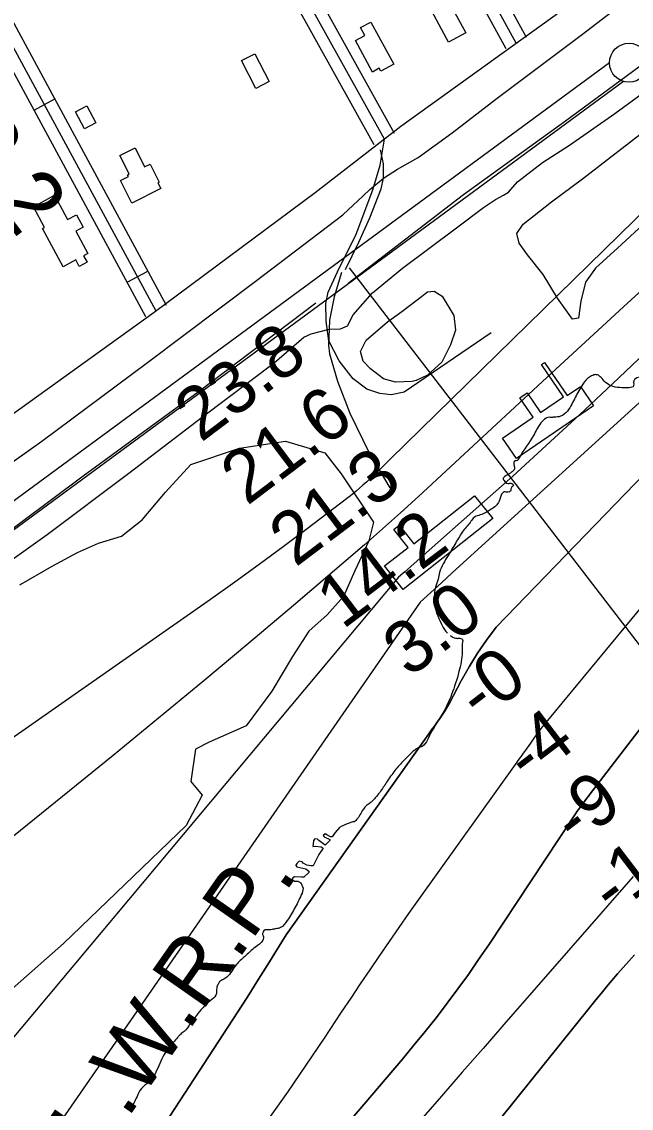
# Model space of a CAD drawing. Extents: x 3445503 to 3483459, y 540493 to 566012.
# Drawn here: x 3478909 to 3479688, y 555953 to 557341 of the extents above; entities that cross this region are included whole.
import ezdxf

# ---------------------------------------------------------------- set-up
doc = ezdxf.new("R2010")
doc.units = 0
for name, color, linetype in [('V-BLDG-OTLN', 7, 'Continuous'), ('V-CHAN-DOCK', 7, 'Continuous'), ('V-FLOD-BASE', 7, 'Continuous'), ('V-LEVE-TOET', 7, 'Continuous'), ('V-RIVR-EDGE', 7, 'Continuous'), ('V-RIVR-RANG', 7, 'Continuous'), ('V-RIVR-RANG-IDEN', 7, 'Continuous'), ('V-ROAD-CNTR', 7, 'Continuous'), ('V-SITE-VEGE', 7, 'Continuous'), ('V-SURV-LINE', 7, 'Continuous'), ('V-TOPO-DPTH', 7, 'Continuous'), ('V-TOPO-MINR', 7, 'Continuous'), ('V-TOPO-WATR', 7, 'Continuous'), ('V-TOPO-WATR-IDEN', 7, 'Continuous')]:
    doc.layers.add(name, color=color, linetype=linetype)

msp = doc.modelspace()

# ---------------------------------------------------------------- linework, layer by layer
at = {"layer": 'V-BLDG-OTLN'}
for points in [[(3479445.6, 557383.7), (3479476.1, 557327.2), (3479454.2, 557315.4), (3479423.7, 557371.9)], [(3479354.9, 557341.1), (3479384.1, 557287.4), (3479367.6, 557278.4), (3479365.7, 557281.9), (3479356.9, 557277.1), (3479335.1, 557317.3), (3479347.1, 557323.9), (3479341.6, 557333.9)], [(3479206.8, 557300.6), (3479225.1, 557265), (3479208, 557256.2), (3479189.7, 557291.8)], [(3478991.8, 557233.8), (3479003.3, 557212.2), (3478988.7, 557204.4), (3478977.2, 557226.1)], [(3479053.5, 557180.4), (3479065.7, 557156), (3479072.9, 557159.6), (3479084.5, 557136.4), (3479082.8, 557135.6), (3479086.5, 557128.2), (3479049.2, 557109.6), (3479034.8, 557138.5), (3479045.1, 557143.6), (3479044, 557145.9), (3479046, 557146.9), (3479034.1, 557170.7)], [(3478961.6, 557028.3), (3478935.2, 557077.2), (3478937.8, 557078.6), (3478923.6, 557104.9), (3478950.6, 557119.6), (3478967.3, 557088.7), (3478978.5, 557094.8), (3478987.2, 557078.7), (3478978, 557073.7), (3478993.3, 557045.3), (3478987.8, 557042.3), (3478992.3, 557034), (3478982.2, 557028.5), (3478977.6, 557037)]]:
    msp.add_lwpolyline(points, close=True, dxfattribs=at)
at = {"layer": 'V-CHAN-DOCK'}
for points in [[(3479639.6, 556850.7), (3479541, 556783.2), (3479523.2, 556809.2), (3479562.5, 556836.1), (3479545.4, 556861), (3479554.5, 556867.2), (3479571.8, 556842), (3479601.3, 556862.2), (3479573.1, 556903.3), (3479576.9, 556905.9), (3479605.8, 556863.8), (3479622.7, 556875.4)], [(3479511, 556706.6), (3479396.2, 556615.8), (3479372.4, 556645.9), (3479402.4, 556669.7), (3479384.1, 556692.7), (3479390.9, 556698), (3479409.8, 556674.2), (3479487.3, 556735.5)]]:
    msp.add_lwpolyline(points, close=True, dxfattribs=at)
msp.add_lwpolyline([(3479511, 556706.6), (3479396.2, 556615.8), (3479372.4, 556645.9), (3479402.4, 556669.7), (3479384.1, 556692.7), (3479390.9, 556698), (3479409.8, 556674.2), (3479487.3, 556735.5), (3479511, 556706.6)], dxfattribs=at)
at = {"layer": 'V-FLOD-BASE'}
for points in [[(3480316, 557775), (3480301.9, 557763.3), (3480146.5, 557640.4), (3479977.8, 557501.7), (3479820.3, 557377.4), (3479705.6, 557289.4), (3479603.5, 557214.4), (3479473.4, 557120.3), (3479325.8, 557007)], [(3479284.6, 556981.8), (3479134.2, 556867.9), (3478987.3, 556760.8), (3478906.2, 556700.1), (3478821.6, 556637.3)]]:
    msp.add_lwpolyline(points, dxfattribs=at)
at = {"layer": 'V-LEVE-TOET'}
for points in [[(3479370.9, 557141.6), (3479389, 557153.2), (3479415.5, 557168.1), (3479458.9, 557199.5), (3479514.8, 557242.5), (3479625.3, 557325.7), (3479705.8, 557387.8), (3479817.7, 557476.5), (3479987.7, 557598.7), (3480089.3, 557677.4), (3480217.7, 557782.8)], [(3478818.3, 556598.7), (3478941.3, 556686), (3479045.5, 556764.4), (3479139.9, 556836.7), (3479231.5, 556905.6), (3479269.3, 556938.4), (3479278.4, 556942.5), (3479301.5, 556948.4), (3479316.1, 556949), (3479325.1, 556953), (3479332.2, 556966.8), (3479356.8, 556994.9), (3479395.3, 557026.3), (3479464.5, 557078.1), (3479498.8, 557104.1), (3479514.2, 557114.3), (3479524.6, 557119.7), (3479530.9, 557123.8), (3479542.2, 557136.8), (3479574.3, 557161.4), (3479608.6, 557183.8), (3479666.6, 557224), (3479706.4, 557253.3)], [(3478817.7, 556720.4), (3478885.6, 556770.9), (3478934.5, 556805.6), (3479069.4, 556905.9), (3479208.6, 557010.9), (3479319.1, 557094.8), (3479345, 557118.8), (3479353.4, 557127), (3479370.9, 557141.6)]]:
    msp.add_lwpolyline(points, dxfattribs=at)
at = {"layer": 'V-RIVR-EDGE'}
for p, q in [((3479315, 556311.6), (3479309.4, 556305.3)), ((3479318, 556313.5), (3479315, 556311.6)), ((3479324.7, 556316.5), (3479318, 556313.5)), ((3479331.7, 556318.8), (3479324.7, 556316.5)), ((3479283.3, 556297.2), (3479281.8, 556295)), ((3479286.7, 556296.8), (3479283.3, 556297.2)), ((3479288.5, 556294.9), (3479286.7, 556296.8)), ((3479296.4, 556303.5), (3479293.8, 556301.6)), ((3479293.8, 556301.6), (3479295.2, 556299.8)), ((3479295.2, 556299.8), (3479302.3, 556296.4)), ((3479298.6, 556302.4), (3479296.4, 556303.5)), ((3479303.4, 556299.7), (3479298.6, 556302.4)), ((3479302.3, 556296.4), (3479302.3, 556294.9)), ((3479305.3, 556299.7), (3479303.4, 556299.7)), ((3479309.4, 556305.3), (3479305.3, 556299.7)), ((3479281.1, 556290.5), (3479280.7, 556287.5)), ((3479280.7, 556287.5), (3479284, 556287.9)), ((3479281.8, 556295), (3479281.1, 556290.5)), ((3479284, 556287.9), (3479291.5, 556287.1)), ((3479296.3, 556289.3), (3479288.5, 556294.9)), ((3479294.1, 556285.2), (3479288.5, 556277.1)), ((3479291.5, 556287.1), (3479294.1, 556285.2)), ((3479302.3, 556294.9), (3479296.3, 556289.3)), ((3479263.1, 556268.6), (3479260.9, 556266.3)), ((3479266.9, 556267.8), (3479263.1, 556268.6)), ((3479268.3, 556265.9), (3479266.9, 556267.8)), ((3479288.5, 556277.1), (3479281, 556262.6)), ((3479260.9, 556266.3), (3479259, 556263.7)), ((3479259, 556263.7), (3479259, 556263)), ((3479259, 556263), (3479260.5, 556261.5)), ((3479260.5, 556261.5), (3479271.7, 556258.9)), ((3479273.2, 556263.7), (3479268.3, 556265.9)), ((3479275.8, 556254), (3479269.4, 556248.4)), ((3479271.7, 556258.9), (3479275.8, 556255.9)), ((3479278, 556262.6), (3479273.2, 556263.7)), ((3479275.8, 556255.9), (3479275.8, 556254)), ((3479281, 556262.6), (3479278, 556262.6)), ((3479255.3, 556247.3), (3479254.5, 556245.1)), ((3479254.5, 556245.1), (3479257.5, 556243.2)), ((3479257.1, 556248.5), (3479255.3, 556247.3)), ((3479266.1, 556248.1), (3479257.1, 556248.5)), ((3479257.5, 556243.2), (3479261.6, 556243.2)), ((3479261.6, 556243.2), (3479265.3, 556241)), ((3479265.3, 556241), (3479268.3, 556234.3)), ((3479269.4, 556248.4), (3479266.1, 556248.1)), ((3479268.3, 556234.3), (3479267.1, 556227.9))]:
    msp.add_line(p, q, dxfattribs=at)
for points in [[(3479727.6, 556870.1), (3479712.7, 556883.5), (3479709, 556886.9), (3479702.3, 556888), (3479696.7, 556886.9), (3479691.1, 556882.5), (3479690, 556875), (3479686.6, 556873.9), (3479683.3, 556873.5), (3479675.5, 556873.6), (3479664.7, 556875.1), (3479658.7, 556877.7), (3479651.7, 556884), (3479646.8, 556888.9), (3479642, 556890.4), (3479640.1, 556890), (3479634.2, 556887.4), (3479625.9, 556878.1), (3479620.7, 556869.6), (3479611.7, 556852.8), (3479606.1, 556843.6), (3479597.5, 556837.2), (3479589.3, 556836.1), (3479584.5, 556835.8), (3479581.1, 556835.8), (3479578.9, 556834.7), (3479572.2, 556828.7), (3479562.8, 556812.7), (3479544.5, 556784.1), (3479540.8, 556780.4), (3479538.9, 556780.4), (3479537.8, 556778.2), (3479537.8, 556775.6), (3479538.5, 556771.1), (3479538.1, 556768.9), (3479535.5, 556766.3), (3479531.1, 556763.3), (3479524.7, 556758.8), (3479524, 556757.3), (3479525.1, 556755.1), (3479526.9, 556752.5), (3479530.3, 556751.4), (3479535.1, 556751.4), (3479537, 556749.1), (3479535.9, 556747.6), (3479534, 556744.7), (3479534, 556742.4), (3479528.8, 556740.2), (3479525, 556740.6), (3479522.8, 556738.7), (3479520.5, 556733.9), (3479518.7, 556728.7), (3479514.6, 556722.7), (3479508.6, 556718.3), (3479494.8, 556711.2), (3479487, 556707.9), (3479482.9, 556703.1), (3479473.1, 556690.8), (3479463.4, 556675.5), (3479453.7, 556659.2), (3479442.8, 556637.6), (3479441, 556629), (3479437.6, 556619), (3479436.4, 556603.7), (3479437.9, 556588.8), (3479443.4, 556575.4), (3479449, 556564.6), (3479452.8, 556560.2)], [(3479456.2, 556557.2), (3479460.5, 556554.5), (3479465.7, 556553.4), (3479469.8, 556553.4), (3479472.1, 556551.9), (3479472, 556548.9), (3479471.6, 556536.2), (3479467.5, 556510.9), (3479458.1, 556481.5), (3479448, 556459.9), (3479431.2, 556431.7), (3479418.1, 556414.2), (3479415.8, 556413.4), (3479411, 556410.5), (3479397.2, 556397.5), (3479385.6, 556384.5), (3479375.1, 556369.6), (3479366.2, 556356.6), (3479360.6, 556349.5), (3479356.1, 556345.1), (3479352, 556341.7), (3479347.1, 556337.6), (3479343.8, 556332.8), (3479340, 556326.1), (3479335.5, 556320.5), (3479333.7, 556319), (3479331.7, 556318.8)], [(3479267.1, 556227.9), (3479258.2, 556209.7), (3479248.1, 556193), (3479239.5, 556183.7), (3479233.1, 556182.2), (3479227.2, 556181.1), (3479219.7, 556180.8), (3479218.6, 556180.4), (3479217.1, 556177.8), (3479216.3, 556174.8), (3479217.1, 556173.3), (3479217.5, 556170.7), (3479216.7, 556167.7), (3479207.4, 556158.8), (3479193.6, 556146.6), (3479182.7, 556136.2), (3479170.8, 556120.5), (3479165.5, 556117.2), (3479162.2, 556115.3), (3479160.3, 556112.4), (3479158.1, 556107.5), (3479157.7, 556102), (3479156.9, 556097.5), (3479149.5, 556090.1), (3479131.9, 556071.5), (3479124.1, 556061.1)], [(3479124.1, 556061.1), (3479116.2, 556051), (3479111.4, 556047.3), (3479109.1, 556044.7), (3479103.9, 556038.8), (3479092.3, 556024.3), (3479081.1, 556001.2), (3479071, 555986), (3479061.7, 555978.2), (3479056, 555967.7), (3479048.2, 555952.9)]]:
    msp.add_spline(points, degree=3, dxfattribs=at)
at = {"layer": 'V-RIVR-RANG'}
msp.add_line((3479327.1, 557026.8), (3480058.7, 556075.5), dxfattribs=at)
at = {"layer": 'V-ROAD-CNTR'}
for p, q in [((3478924.4, 557228.4), (3478950.8, 557242.7)), ((3479043.3, 557008.5), (3479069.7, 557022.8))]:
    msp.add_line(p, q, dxfattribs=at)
for points in [[(3479540.8, 557314.1), (3478700.7, 558844.3), (3478386.6, 559425.8), (3478110.6, 559921.6), (3477739.9, 560614.5)], [(3479554, 557321.3), (3478713.8, 558851.5), (3478399.8, 559433), (3478123.8, 559928.8), (3477785, 560562)], [(3479527.7, 557306.9), (3478687.5, 558837.1), (3478373.5, 559418.5), (3478097.5, 559914.4), (3477758.5, 560547.8)], [(3479385.3, 557198.6), (3479182.2, 557564.3), (3478984.4, 557923.1), (3478879.3, 558117), (3478836.9, 558203.8), (3478656, 558534.2), (3478533.1, 558758.8)], [(3479359.1, 557184), (3479155.9, 557549.8), (3478958.1, 557908.8), (3478852.7, 558103.2), (3478810.2, 558189.9), (3478629.7, 558519.8), (3478506.8, 558744.4)], [(3479372.2, 557191.3), (3479169.1, 557557), (3478971.3, 557915.9), (3478866, 558110.1), (3478823.5, 558196.8), (3478642.8, 558527), (3478520, 558751.6)], [(3479080.3, 556971.7), (3478799, 557491.8), (3478776.4, 557557), (3478838.2, 557596.4), (3478630.3, 557977.9), (3478288.6, 558624.2)], [(3481230.5, 558590.7), (3480998.7, 558416.5), (3480715.7, 558214.1), (3480539, 558083.5), (3480422.4, 557999.4), (3480184.7, 557817.9), (3479939.9, 557624.5), (3479622.4, 557372.9), (3479393.1, 557207.6), (3479283.6, 557122.7), (3479077.8, 556969.8), (3478769, 556747.9), (3478577.8, 556610.1), (3478295.8, 556404.8), (3478081.3, 556258.6), (3477830, 556081.2), (3477589.1, 555910.4), (3477291.9, 555702), (3477116.6, 555578.3), (3476984.4, 555486)], [(3479067.1, 556964.5), (3478785.2, 557485.8), (3478758.3, 557563.3), (3478818.4, 557601.5), (3478617.1, 557970.8), (3478298.7, 558573)], [(3479093.5, 556978.8), (3478812.8, 557497.9), (3478794.4, 557550.7), (3478858.1, 557591.3), (3478643.5, 557985), (3478325.9, 558585.8)], [(3479508.8, 556943.8), (3479397.3, 556867.9), (3479381, 556864.8), (3479366.3, 556866.5), (3479349.9, 556872), (3479332.2, 556885), (3479314.5, 556908.2), (3479301.2, 556933.8), (3479297.9, 556958.8), (3479297.4, 556981.3), (3479300.3, 556995.8), (3479312.1, 557021.8), (3479336.3, 557070), (3479357.3, 557126.8), (3479366.8, 557158.2), (3479372.2, 557191.3)], [(3479322.4, 557024.6), (3479339.4, 557059.8), (3479353.7, 557090.8), (3479368, 557128), (3479370.9, 557141.6), (3479371.1, 557159.9), (3479367.1, 557177.8)], [(3479317.2, 557020.9), (3479307.8, 556989.8), (3479301.9, 556960.1), (3479301.5, 556948.4), (3479300.8, 556928.2), (3479302.1, 556917.1), (3479312.1, 556882.3), (3479328.2, 556841.2), (3479353.2, 556789.6), (3479379.1, 556745.6)]]:
    msp.add_lwpolyline(points, dxfattribs=at)
at = {"layer": 'V-SITE-VEGE'}
for p, q in [((3479625.3, 557140.8), (3479708.2, 557204.5)), ((3479586, 557111.4), (3479625.3, 557140.8)), ((3479549.5, 557082.6), (3479586, 557111.4)), ((3479541.7, 557070.9), (3479549.5, 557082.6)), ((3479703.3, 557082.8), (3479675.1, 557056.7)), ((3479544.3, 557058.3), (3479541.7, 557070.9)), ((3479555.3, 557043.6), (3479544.3, 557058.3)), ((3479675.1, 557056.7), (3479642, 557026.5)), ((3479575.1, 557018.3), (3479555.3, 557043.6)), ((3479593.6, 556988.1), (3479575.1, 557018.3)), ((3479642, 557026.5), (3479629.3, 557008.6)), ((3479629.3, 557008.6), (3479623.4, 556984.3)), ((3479612.7, 556961.5), (3479593.6, 556988.1)), ((3479623.4, 556984.3), (3479620.4, 556962.7)), ((3479620.4, 556962.7), (3479612.7, 556961.5))]:
    msp.add_line(p, q, dxfattribs=at)
msp.add_lwpolyline([(3479446.1, 556990.6), (3479461.1, 556966.1), (3479463, 556947.2), (3479456.5, 556928.5), (3479445.8, 556906.4), (3479427.5, 556889.9), (3479412.8, 556883.1), (3479407.9, 556881.8), (3479386.3, 556880.7), (3479371.1, 556885), (3479354.5, 556897.8), (3479344.9, 556907.6), (3479341.6, 556920.2), (3479348.7, 556934.7), (3479376.1, 556958), (3479394.4, 556971), (3479414, 556986.1), (3479427.4, 556996.4), (3479435.7, 556997)], close=True, dxfattribs=at)
msp.add_lwpolyline([(3478906.1, 556621.9), (3478947.5, 556645.5), (3478980, 556663.3), (3479006.6, 556675.1), (3479036.1, 556684), (3479062.7, 556704.7), (3479092.3, 556740.1), (3479124.8, 556775.6), (3479186.8, 556796.3), (3479245.9, 556805.2), (3479296.2, 556790.4), (3479316.9, 556763.8), (3479358.2, 556701.7), (3479352.3, 556678), (3479334.6, 556639.6), (3479319.8, 556607.1), (3479299.1, 556583.4), (3479275.5, 556562.7), (3479254.8, 556530.2), (3479228.2, 556485.8), (3479195.7, 556441.5), (3479148.4, 556420.8), (3479130.7, 556411.9), (3479124.8, 556370.5), (3479139.5, 556352.8), (3479118.9, 556314.4), (3478962.2, 556163.6), (3478838.1, 556054.2)], dxfattribs=at)
at = {"layer": 'V-SURV-LINE'}
for points in [[(3478496.4, 556433.8), (3479659.9, 557289.2)], [(3479677.7, 557265.1), (3478514.2, 556409.6)]]:
    msp.add_lwpolyline(points, dxfattribs=at)
msp.add_circle((3479684.9, 557289), 25, dxfattribs=at)
at = {"layer": 'V-TOPO-DPTH'}
for points in [[(3480100.3, 557293), (3479663.8, 556878.7), (3479621.6, 556839.1), (3479579.1, 556799.7), (3479536.2, 556760.8), (3479493, 556722.2), (3479421.9, 556659.3), (3479414.1, 556652.4), (3479406.2, 556645.4), (3479398.3, 556638.5), (3479390.4, 556631.6), (3478666.9, 555767.8)], [(3480022.4, 557092.2), (3479515.1, 556567.6), (3479502.8, 556551.2), (3479491.2, 556534.5), (3479480.4, 556517), (3479470.4, 556499.2), (3479455.8, 556471.6), (3479452.8, 556466.3), (3479449.8, 556461.1), (3479446.5, 556456.1), (3479443.1, 556451.1), (3479439.7, 556446.2), (3479436.1, 556441.3), (3479432.6, 556436.4), (3479429, 556431.5), (3479246.5, 556174.6), (3479223.2, 556136.7), (3479211.5, 556117.8), (3479196.9, 556094.4), (3479067.8, 555896.5)], [(3479067.8, 555896.5), (3479196.9, 556094.4), (3479211.5, 556117.8), (3479223.2, 556136.7), (3479246.5, 556174.6), (3479429, 556431.5), (3479432.6, 556436.4), (3479436.1, 556441.3), (3479439.7, 556446.2), (3479443.1, 556451.1), (3479446.5, 556456.1), (3479449.8, 556461.1), (3479452.8, 556466.3), (3479455.8, 556471.6), (3479470.4, 556499.2), (3479480.4, 556517), (3479491.2, 556534.5), (3479502.8, 556551.2), (3479515.1, 556567.6), (3480022.4, 557092.2)], [(3479306.8, 555912.3), (3479346.2, 555958.3), (3479395.2, 556015.7), (3479409.9, 556033.3), (3479424.4, 556051), (3479438.6, 556068.9), (3479452.6, 556087), (3479466.2, 556105.4), (3479479.7, 556124), (3479492.7, 556142.8), (3479505.5, 556161.7), (3479613.8, 556325.4), (3479616.3, 556329.1), (3479618.8, 556332.7), (3479620.6, 556335.1), (3479626.7, 556343.4), (3479628.9, 556346.2), (3479631, 556349.1), (3479633.1, 556351.9), (3479635.3, 556354.7), (3479788.3, 556553.8)], [(3479306.8, 555912.3), (3479346.2, 555958.3), (3479395.2, 556015.7), (3479409.9, 556033.3), (3479424.4, 556051), (3479438.6, 556068.9), (3479452.6, 556087), (3479466.2, 556105.4), (3479479.7, 556124), (3479492.7, 556142.8), (3479505.5, 556161.7), (3479613.8, 556325.4), (3479616.3, 556329.1), (3479618.8, 556332.7), (3479620.6, 556335.1), (3479626.7, 556343.4), (3479628.9, 556346.2), (3479631, 556349.1), (3479633.1, 556351.9), (3479635.3, 556354.7), (3479788.3, 556553.8)], [(3479691.8, 556148.8), (3479684.5, 556140.7), (3479677.3, 556132.6), (3479670.2, 556124.5), (3479663.1, 556116.3), (3479656.2, 556108), (3479649.2, 556099.7), (3479642.3, 556091.3), (3479635.5, 556082.9), (3479518.7, 555937.6)], [(3479518.7, 555937.6), (3479635.5, 556082.9), (3479642.3, 556091.3), (3479649.2, 556099.7), (3479656.2, 556108), (3479663.1, 556116.3), (3479670.2, 556124.5), (3479677.3, 556132.6), (3479684.5, 556140.7), (3479691.8, 556148.8)]]:
    msp.add_lwpolyline(points, dxfattribs=at)
at = {"layer": 'V-TOPO-MINR'}
for points in [[(3480082.9, 557470.9), (3479379.5, 556782.6), (3479371.4, 556774.3), (3479364.8, 556767.7), (3479359.9, 556762.9), (3479354.9, 556758.2), (3479349.9, 556753.6), (3479344.8, 556749), (3479336.1, 556741.5), (3479333.5, 556739.4), (3479332.6, 556738.7), (3479273.6, 556693.5), (3479243, 556670.5), (3479212.2, 556647.7), (3479181.2, 556625.3), (3479150, 556603.2), (3478458.7, 556120), (3478440.1, 556107.3), (3478421.3, 556095), (3478402.1, 556083.3), (3478382.8, 556071.8), (3478264.6, 556004.3)], [(3480100.3, 557293), (3479663.8, 556878.7), (3479621.6, 556839.1), (3479579.1, 556799.7), (3479536.2, 556760.8), (3479493, 556722.2), (3479421.9, 556659.3), (3479414.1, 556652.4), (3479406.2, 556645.4), (3479398.3, 556638.5), (3479390.4, 556631.6), (3478666.9, 555767.8)], [(3480207.1, 557205.8), (3479572.5, 556438.5), (3479567.9, 556432.1), (3479563.4, 556425.8), (3479558.9, 556419.5), (3479552.5, 556410.6), (3479551.1, 556408.7), (3479549.7, 556406.8), (3479547, 556402.9), (3479545.6, 556401), (3479542.9, 556397.1), (3479541.5, 556395.2), (3479415.7, 556219.5), (3479403.1, 556201.7), (3479390.6, 556183.8), (3479378.1, 556165.9), (3479365.8, 556147.9), (3479353.5, 556129.9), (3479341.3, 556111.8), (3479329.2, 556093.6), (3479317.1, 556075.5), (3479295.1, 556042.4), (3479271.8, 556007.9), (3479248.2, 555973.5), (3479224.2, 555939.5)], [(3479770.1, 557061.4), (3479677.9, 556977.1), (3479586, 556892.4), (3479415.6, 556734.6), (3479392.8, 556713.8), (3479369.9, 556693.2), (3479346.7, 556672.8), (3479323.4, 556652.7), (3479256.2, 556595.5), (3479198.9, 556547.1), (3479141.4, 556499), (3479083.6, 556451.3), (3479025.5, 556403.9), (3478520.2, 555995), (3478514, 555989.9), (3478507.8, 555984.8), (3478501.7, 555979.7), (3478033.5, 555222.1)], [(3479712.2, 556867.5), (3479459, 556637), (3479445.2, 556624.5), (3479431.5, 556612), (3479417.8, 556599.5), (3478937.3, 555905.9)], [(3479788.3, 556553.8), (3479635.3, 556354.7), (3479633.1, 556351.9), (3479631, 556349.1), (3479628.9, 556346.2), (3479626.7, 556343.4), (3479620.6, 556335.1), (3479618.8, 556332.7), (3479616.3, 556329.1), (3479613.8, 556325.4), (3479505.5, 556161.7), (3479492.7, 556142.8), (3479479.7, 556124), (3479466.2, 556105.4), (3479452.6, 556087), (3479438.6, 556068.9), (3479424.4, 556051), (3479409.9, 556033.3), (3479395.2, 556015.7), (3479346.2, 555958.3), (3479306.8, 555912.3)], [(3479690.3, 556249), (3479524.9, 556059.8), (3479498.3, 556029.4), (3479471.8, 555999), (3479445.4, 555968.5), (3479418.9, 555938)], [(3479691.8, 556148.8), (3479684.5, 556140.7), (3479677.3, 556132.6), (3479670.2, 556124.5), (3479663.1, 556116.3), (3479656.2, 556108), (3479649.2, 556099.7), (3479642.3, 556091.3), (3479635.5, 556082.9), (3479518.7, 555937.6)]]:
    msp.add_lwpolyline(points, dxfattribs=at)
at = {"layer": 'V-TOPO-WATR'}
msp.add_lwpolyline([(3480022.4, 557092.2), (3479515.1, 556567.6), (3479502.8, 556551.2), (3479491.2, 556534.5), (3479480.4, 556517), (3479470.4, 556499.2), (3479455.8, 556471.6), (3479452.8, 556466.3), (3479449.8, 556461.1), (3479446.5, 556456.1), (3479443.1, 556451.1), (3479439.7, 556446.2), (3479436.1, 556441.3), (3479432.6, 556436.4), (3479429, 556431.5), (3479246.5, 556174.6), (3479223.2, 556136.7), (3479211.5, 556117.8), (3479196.9, 556094.4), (3479067.8, 555896.5)], dxfattribs=at)

# ---------------------------------------------------------------- texts
at = {"layer": 'V-RIVR-RANG'}
for s, rotation, p in [('23.8', 37.0383, (3479137.6, 556802.9)), ('21.6', 37.0383, (3479196.6, 556722.1)), ('21.3', 37.0383, (3479258.5, 556643.6)), ('14.2', 37.0383, (3479318.9, 556563.9)), ('3.0', 37.3214, (3479404, 556502.2)), ('-0', 37.3214, (3479494.8, 556445.8)), ('-4', 37.3214, (3479556.1, 556366.7)), ('-9', 37.3214, (3479616.5, 556287.1)), ('-14', 37.3214, (3479664.8, 556198.1))]:
    msp.add_text(s, height=67, rotation=rotation, dxfattribs=at).set_placement(p)
at = {"layer": 'V-RIVR-RANG-IDEN'}
msp.add_text('R-148.2', height=83, rotation=307.1797, dxfattribs=at).set_placement((3478666.7, 557377.6))
at = {"layer": 'V-TOPO-WATR-IDEN'}
msp.add_text('L.W.R.P.', height=83, rotation=55.0789, dxfattribs=at).set_placement((3479008.2, 555887.9))

doc.saveas('drawing.dxf')
